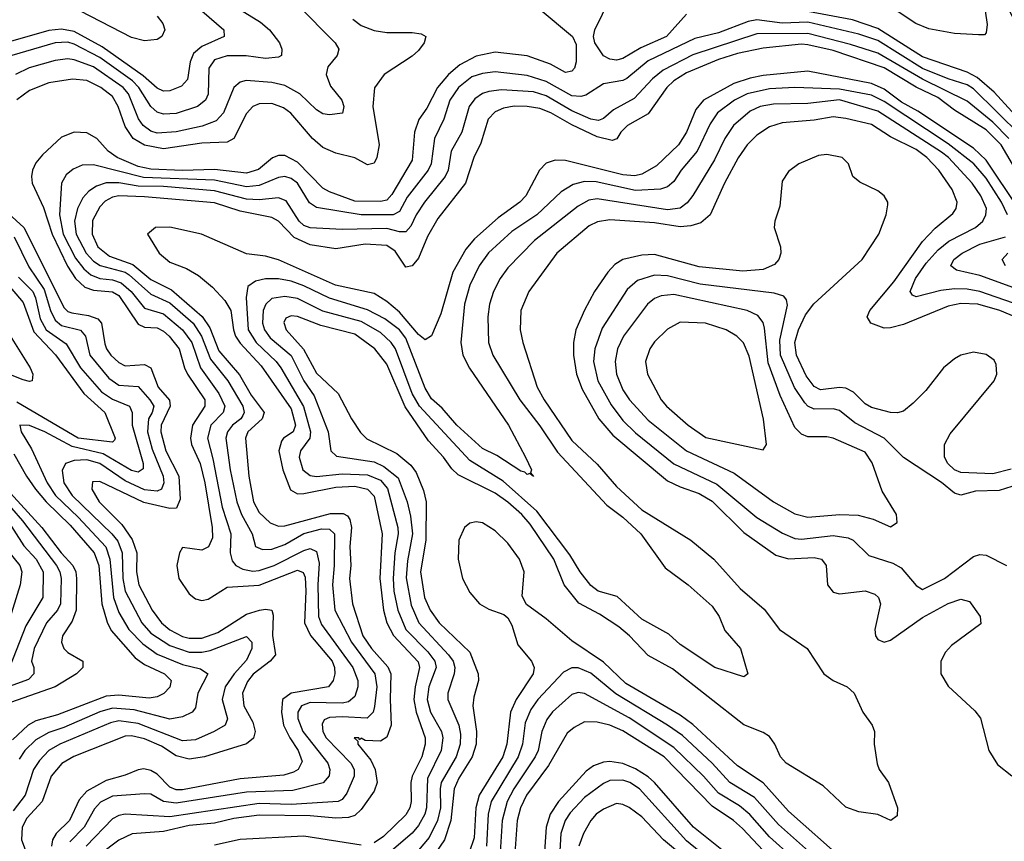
# Model space of a CAD drawing. Header units: inches. Extents: x 884549 to 1028252, y 526810 to 653624.
# Tile 889 of 1056: x 986639 to 989726, y 632325 to 634902. Entities that reach past the tile are written whole.
import ezdxf

# ---------------------------------------------------------------- set-up
doc = ezdxf.new("R2010")
doc.units = ezdxf.units.IN
doc.header["$MEASUREMENT"] = 0
doc.layers.add('A9683', color=7, linetype='Continuous')

msp = doc.modelspace()

# ---------------------------------------------------------------- linework, layer by layer
at = {"layer": 'A9683', "color": 5}
for points, elevation in [([(988170, 635020.1), (988372.8, 634850), (988384.4, 634824.4), (988383.9, 634770), (988378.4, 634750), (988370, 634740.5), (988350, 634736.2), (988303, 634763), (988230, 634789.2), (988130, 634800.2), (988070, 634788.2), (988019.6, 634760.4), (987983.3, 634730), (987948.6, 634690), (987915.4, 634624.7), (987890.9, 634589.1), (987876.7, 634550), (987870, 634462), (987805.6, 634354.4), (987790, 634336.3), (987770, 634332.4), (987690, 634333.1), (987610, 634362.6), (987590, 634374.2), (987510, 634454.9), (987470, 634476.1), (987450, 634476.8), (987431.2, 634468.8), (987387.8, 634432.2), (987350, 634420.5), (987250, 634432.3), (987150, 634429), (987050, 634433.2), (987010, 634441.4), (986944.7, 634470), (986916.9, 634490), (986881.3, 634530), (986850, 634547.4), (986810, 634549.2), (986770, 634533.6), (986710, 634478.1), (986690, 634453.7), (986678.8, 634430), (986675.5, 634410), (986678.4, 634390), (986713.4, 634313.4), (986740.4, 634230), (986788.9, 634128.9), (986814.3, 634090), (986843.5, 634063.5), (986870, 634054), (986930, 634048.7), (986950, 634036.8), (987010, 633947.1), (987030, 633938.2), (987070, 633935.3), (987090, 633925.8), (987108, 633910), (987139.2, 633870), (987155.4, 633810), (987165.3, 633790), (987219, 633710), (987219.4, 633690), (987180.5, 633630), (987174.4, 633590), (987177.9, 633570), (987204.9, 633510), (987219.3, 633450), (987243, 633310), (987243.2, 633276.8), (987231.1, 633248.9), (987210, 633238.9), (987150, 633246.8), (987139.8, 633230), (987131.5, 633190), (987138.2, 633150), (987170, 633101.3), (987190, 633085.3), (987210, 633080.7), (987230, 633085.2), (987290, 633122.2), (987390, 633128.4), (987510, 633175.8), (987528.2, 633168.1), (987534.1, 633154.1), (987536.7, 633110), (987532.4, 633010), (987550.9, 632970.9), (987618.3, 632890), (987625.7, 632870), (987626.9, 632850), (987622.1, 632830), (987607, 632810), (987490.2, 632789.8), (987463.5, 632770), (987459.6, 632730), (987466.6, 632690), (987486, 632650), (987512.7, 632610), (987524.8, 632575.2), (987512, 632550), (987497.8, 632542.2), (987467.7, 632532.3), (987330, 632521.1), (987150, 632487.1), (987130, 632486.7), (987110, 632494.7), (987070, 632536), (987050, 632547.7), (987027.9, 632552.1), (987010, 632549.9), (986970, 632532.6), (986910, 632515.7), (986850, 632482.8), (986825, 632455), (986794.9, 632390), (986753.6, 632350), (986741.7, 632330), (986738.8, 632310)], 2920), ([(987304, 634950), (987394.2, 634894.3), (987422.3, 634870), (987453.8, 634830), (987461.2, 634810), (987459.5, 634790), (987450, 634784.4), (987410, 634780.7), (987349.3, 634789.3), (987290, 634789.3), (987250, 634775.9), (987232.5, 634750), (987230, 634668.7), (987221.9, 634650), (987197, 634630), (987130, 634608.3), (987090, 634606.4), (987070, 634612.1), (987050, 634629.5), (987012.9, 634690), (986992.3, 634710), (986890, 634783.9), (986810, 634825.3), (986790, 634831.4), (986750, 634830), (986614.6, 634790)], 2840), ([(987508.6, 634950), (987627.9, 634830), (987639.2, 634810), (987634.4, 634790), (987605.2, 634754.8), (987599.8, 634730), (987613.3, 634693.4), (987649.1, 634650), (987655.6, 634630), (987651, 634609), (987610, 634604), (987590, 634607.5), (987570, 634619.5), (987517.5, 634670), (987470, 634696), (987430, 634705), (987348.9, 634711.1), (987330, 634706.5), (987310.4, 634689.6), (987277.8, 634610), (987254.6, 634585.4), (987211.3, 634568.7), (987130, 634550.2), (987070, 634546.7), (987050, 634552.8), (987025.7, 634570), (987011.6, 634591.6), (986980.6, 634670), (986963.8, 634690), (986870, 634754.7), (986810, 634776.6), (986790, 634779.4), (986750, 634774.8), (986669.1, 634750.9), (986626.1, 634730)], 2860), ([(988730, 634919.3), (988667.2, 634850), (988586.4, 634813.6), (988530, 634780.4), (988510, 634775.4), (988490, 634778.1), (988469.2, 634789.2), (988442.9, 634830), (988438.7, 634850), (988442.7, 634870), (988490.6, 634970)], 2920), ([(989721.6, 634970), (989770, 634878.2), (989817.9, 634817.9), (989854.5, 634754.5), (989915.2, 634715.2), (989924, 634704), (989927.4, 634687.4), (989918.4, 634630), (989918.5, 634590), (989950, 634450.5), (989950, 634426.6), (989930, 634420.3), (989910, 634434.2), (989808.1, 634570), (989750, 634613.9), (989694.8, 634674.8), (989641.2, 634721.2), (989610, 634737.7), (989470, 634785.3), (989330, 634875.1), (989250, 634901.5), (989110, 634928.1)], 2920), ([(989666.7, 634930), (989673.2, 634886.8), (989670, 634861.2), (989664.7, 634855.3), (989645.6, 634854.4), (989570, 634858.6), (989490, 634873.3), (989449, 634890), (989350, 634956.5)], 2880), ([(987210.1, 634930), (987278.7, 634870), (987279.8, 634850), (987210, 634817.7), (987183.5, 634796.5), (987173.1, 634770), (987165, 634715), (987145.9, 634694.1), (987110, 634678.9), (987090, 634677.9), (987070, 634687.6), (987026.2, 634726.2), (986897.2, 634817.2), (986810, 634865.1), (986770, 634872.4), (986730, 634868.5), (986595.9, 634830)], 2820), ([(987070, 634912.9), (987087.4, 634890), (987094, 634870), (987084.2, 634850), (987070, 634839.8), (987030, 634836), (986990, 634846.5), (986830, 634929.1)], 2780), ([(987683.7, 634903.7), (987710, 634883.9), (987750, 634867.9), (987790, 634862.5), (987870, 634862.6), (987898, 634858), (987912.3, 634850), (987907.5, 634830), (987890, 634805.5), (987870, 634787.5), (987781.4, 634730), (987751.5, 634688.5), (987746, 634630), (987766, 634510), (987758.5, 634470), (987750, 634452.1), (987730, 634446.6), (987690, 634469.3), (987630, 634484), (987590, 634501.5), (987557, 634530), (987488.8, 634608.8), (987466.2, 634626.2), (987430, 634639.7), (987390, 634638.7), (987369.8, 634630.2), (987350, 634608.5), (987310.9, 634530), (987290, 634518.3), (987210, 634514.6), (987090, 634497.6), (987030, 634508.7), (986994.5, 634530), (986970, 634566.9), (986948, 634630), (986930, 634661.6), (986893.1, 634690), (986850, 634711.4), (986804.3, 634715.7), (986730, 634704.5), (986670, 634679.9), (986630, 634650.8)], 2880), ([(989778.6, 634538.6), (989630, 634685.4), (989610, 634697.8), (989550, 634716.4), (989470, 634749.3), (989330, 634837), (989270, 634856.8), (989110, 634894.2), (989030, 634891.3), (988950, 634901.4), (988923.7, 634896.3), (988830, 634861.4), (988756.3, 634843.7), (988610, 634773.7), (988542.5, 634717.5), (988530, 634711.3), (988470, 634700.9), (988414.1, 634665.9), (988398.7, 634661.3), (988370, 634663.9), (988290, 634708.5), (988230, 634727.2), (988130, 634739.2), (988090, 634733.6), (988057.2, 634722.8), (988015.1, 634690), (987987.9, 634650), (987969, 634590), (987940.1, 634530), (987929.5, 634450), (987919.6, 634430), (987854.2, 634345.8), (987830, 634300.5), (987810.2, 634289.8), (987709.3, 634290.7), (987570, 634313.4), (987548.2, 634328.2), (987510, 634389.9), (987490, 634404.3), (987470, 634410.3), (987450, 634407.7), (987390, 634382.5), (987350, 634378.4), (987250, 634398.8), (987026.9, 634406.9), (986870, 634446.8), (986834.5, 634445.5), (986806.3, 634433.7), (986784.3, 634415.7), (986769.6, 634390), (986764.3, 634290), (986775.1, 634230), (986814.4, 634154.4), (986840.6, 634120.6), (986861.9, 634101.9), (986890, 634090), (986930, 634086.3), (986957.3, 634077.3), (986988.1, 634050), (987030, 633997.9), (987090, 633979.6), (987150, 633929.5), (987179.1, 633890), (987205.8, 633810), (987263.1, 633730), (987282.7, 633690), (987276.8, 633670), (987238.1, 633630), (987227.6, 633590), (987245, 633525), (987273.7, 633373.7), (987300.9, 633290), (987299, 633230), (987304.9, 633204.9), (987316.6, 633190), (987338.7, 633178.7), (987370, 633172.7), (987390, 633174.6), (987436.9, 633190), (987530, 633237.4), (987550, 633243.3), (987570, 633234.2), (987577.6, 633197.6), (987573.4, 633130), (987575.8, 633030), (987585.4, 633005.4), (987683.9, 632870), (987699.2, 632830), (987699.1, 632810), (987690, 632779.4), (987670, 632762.4), (987650, 632758.6), (987550, 632760.6), (987522.3, 632750), (987510.8, 632730), (987511, 632710), (987526.5, 632670), (987605.3, 632570), (987612, 632550), (987609.7, 632530.3), (987590.8, 632509.1), (987495.8, 632484.2), (987350, 632479.6), (987130, 632444.7), (987090, 632450), (987050, 632473.4), (987030, 632474.6), (986930, 632466.5), (986892.5, 632447.5), (986873.2, 632426.8), (986841.6, 632370), (986796.5, 632323.5)], 2940), ([(989740.2, 634530), (989690, 634581.3), (989610, 634646.8), (989470, 634715.4), (989330, 634797.3), (989244.5, 634824.5), (989110, 634859.2), (988950, 634857.9), (988750, 634791.7), (988656.5, 634743.5), (988623.6, 634716.4), (988565.4, 634654.6), (988500.6, 634619.4), (988470, 634592.4), (988453.5, 634586.5), (988430, 634590.5), (988370, 634616), (988290, 634663.1), (988250, 634675.5), (988150, 634682.5), (988110, 634677.4), (988090, 634670.3), (988066.2, 634653.8), (988048.2, 634630), (988025.4, 634550), (987991.9, 634490), (987982.6, 634430), (987972.8, 634410), (987908.6, 634330), (987882.1, 634290), (987865.6, 634254.4), (987850, 634236.9), (987830, 634236.7), (987790, 634247.4), (987650, 634243.9), (987550, 634249.9), (987530, 634257.1), (987514.9, 634270), (987474.1, 634334.1), (987450, 634343.4), (987390, 634337.6), (987350, 634339.7), (987250, 634365.9), (987090, 634378.7), (987010, 634380), (986949.8, 634390.2), (986909.8, 634390.2), (986879.6, 634380.4), (986855.5, 634364.5), (986836.6, 634343.4), (986820.2, 634310), (986810.8, 634270), (986816.4, 634230), (986847.1, 634170), (986870, 634145.1), (986891.1, 634131.1), (986969.6, 634110), (986982.4, 634102.4), (987050, 634041.1), (987110, 634013.7), (987182.9, 633950), (987209.5, 633910), (987237, 633837), (987292, 633770), (987339.2, 633690), (987343.2, 633670), (987338.9, 633661.1), (987332.9, 633650), (987306.5, 633630), (987290.7, 633610), (987285.8, 633590), (987299.3, 633490), (987319.4, 633390), (987334.2, 633350), (987367.5, 633290), (987378.7, 633250), (987400, 633240), (987430, 633241.9), (987470, 633256.6), (987530, 633290.3), (987585.3, 633305.3), (987610, 633304.7), (987625.9, 633290), (987625.3, 633190), (987619.5, 633130), (987627.5, 633050), (987679.6, 632950), (987753, 632850), (987759, 632810), (987751.8, 632748.2), (987747.2, 632730), (987728.8, 632711.2), (987650, 632715.8), (987610, 632713.3), (987594, 632706), (987587, 632693), (987589.4, 632670), (987599.7, 632650), (987677.2, 632570), (987687.9, 632550), (987687.8, 632530), (987664.3, 632475.7), (987650, 632456.7), (987637.1, 632450), (987490, 632440.7), (987390, 632444), (987110, 632402.2), (986970, 632409.9), (986950, 632405.9), (986930, 632395.5), (986846.9, 632310)], 2960), ([(989770, 634418.7), (989716.1, 634510), (989670, 634556.9), (989570, 634618.9), (989518, 634658), (989450, 634690.3), (989350, 634751), (989190, 634805.2), (989110, 634823.9), (989090, 634825.8), (988970, 634812.8), (988890, 634795.9), (988830, 634777.9), (988730, 634736), (988690, 634710.5), (988668, 634690), (988610, 634607.3), (988544.4, 634570), (988523.7, 634550), (988511.2, 634528.8), (988496.5, 634523.5), (988450, 634534.9), (988370, 634572.6), (988304.5, 634610), (988270, 634623.4), (988230, 634630.2), (988190, 634630.7), (988155.6, 634624.4), (988130, 634613.6), (988107.7, 634590), (988084.6, 634515.4), (988063, 634470), (988036.7, 634390), (987950, 634279), (987917.3, 634222.7), (987890, 634154.5), (987870, 634129.8), (987850, 634125.8), (987815.9, 634175.9), (987790, 634194.1), (987722, 634198), (987630, 634183.3), (987550, 634195.7), (987499.3, 634219.3), (987450, 634269.9), (987430, 634281.9), (987330, 634301.8), (987250, 634327.5), (987030, 634346.9), (986950.3, 634349.7), (986930, 634345.2), (986907.1, 634332.9), (986890, 634315.5), (986867.7, 634272.3), (986866.6, 634230), (986883.8, 634190), (986920.5, 634160.5), (986994.1, 634134), (987050, 634087.6), (987114.6, 634054.6), (987211.3, 633971.3), (987235.6, 633935.6), (987263.6, 633863.6), (987328.5, 633788.5), (987364.9, 633724.9), (987405.3, 633670), (987398.8, 633650), (987354, 633610), (987347.1, 633590), (987357.7, 633470), (987372.6, 633390), (987390, 633356.5), (987423.9, 633323.9), (987450, 633313.8), (987470, 633315.2), (987613.1, 633353.1), (987653.1, 633353.1), (987666.6, 633346.6), (987674.7, 633334.7), (987679.5, 633310), (987673.9, 633250), (987677.1, 633190), (987672.9, 633150), (987682.9, 633070), (987715.3, 632970), (987742.6, 632930), (987792.9, 632872.9), (987802.8, 632850), (987800.4, 632770), (987804.2, 632690), (987790, 632651.9), (987770, 632639.4), (987721.9, 632641.9), (987710, 632648.2), (987704, 632644), (987702, 632650), (987687.9, 632650), (987699.2, 632639.2), (987698.8, 632630), (987739.9, 632579.9), (987753.5, 632550), (987760.1, 632510), (987750, 632482.6), (987710, 632425.1), (987690, 632406.6), (987670, 632399.9), (987630, 632398), (987550, 632405.3), (987390, 632407.6), (987310, 632396.9), (987250, 632382.6), (987170, 632375), (987090, 632355.8), (986991.8, 632348.2), (986950, 632328.9), (986890, 632283.5)], 2980), ([(989770.9, 634310), (989670, 634461.9), (989630, 634499.6), (989455.1, 634615.1), (989404, 634644), (989350, 634684.1), (989310, 634702.3), (989110, 634741), (988970, 634726.9), (988930, 634718.9), (988878.3, 634701.7), (988782.8, 634650), (988759.2, 634620.8), (988729.4, 634550), (988705.1, 634510), (988635.7, 634444.3), (988590, 634417.7), (988567.5, 634412.5), (988530, 634415.8), (988350, 634460.9), (988318.4, 634461.6), (988290, 634452.6), (988269.2, 634430.8), (988226.4, 634350), (988207.2, 634330), (988139.2, 634280.8), (988065.4, 634214.6), (988038, 634182), (987997.6, 634110), (987959.9, 633980.1), (987930, 633910.7), (987910, 633897.8), (987890, 633914.9), (987830, 633985.4), (987790, 634018.8), (987750, 634043.8), (987629.1, 634070), (987450, 634149.3), (987410, 634160.5), (987350, 634168.1), (987208.6, 634230), (987110, 634251.2), (987064.9, 634250), (987040.2, 634230), (987076.6, 634170), (987110, 634141.6), (987161.7, 634121.7), (987199.8, 634099.8), (987243.2, 634063.2), (987281.9, 634021.9), (987301.4, 633990), (987309.1, 633930), (987316, 633910), (987330, 633888.1), (987396.1, 633816.1), (987490, 633681.3), (987504.2, 633630), (987496, 633610), (987466.7, 633590), (987459.8, 633580.2), (987451.6, 633550), (987464.6, 633490), (987487.9, 633427.9), (987510, 633415.5), (987530, 633415.9), (987630, 633436), (987690, 633438.9), (987730, 633430), (987750, 633407.4), (987775.8, 633290), (987768.3, 633150), (987779.5, 633050), (987790.3, 633010), (987811.1, 632971.1), (987888.2, 632888.2), (987893, 632870), (987878.8, 632810), (987874.4, 632770), (987882.3, 632730), (987910.8, 632650), (987910.3, 632629.7), (987899.9, 632590), (987869.6, 632530), (987865.8, 632510), (987866.8, 632450), (987862.3, 632430), (987850, 632407.8), (987779.9, 632340.1), (987750, 632320.5)], 3020), ([(989736.9, 634290), (989718.1, 634330), (989670, 634405.2), (989631, 634450), (989550, 634513), (989350, 634645.8), (989310, 634665.2), (989210, 634684.8), (989070, 634689.9), (988990, 634685.5), (988920.1, 634670), (988879.9, 634650), (988827.3, 634610), (988804.4, 634575.6), (988763.2, 634490), (988712.9, 634430), (988690, 634395), (988670, 634377.6), (988648.8, 634371.2), (988570, 634366.3), (988446.8, 634393.2), (988410, 634394.4), (988374.3, 634385.7), (988337.2, 634362.8), (988260.6, 634290), (988182.5, 634237.5), (988109, 634171), (988079.5, 634130), (988050, 634069.8), (988033.7, 634010), (988022.2, 633890), (988028.5, 633850), (988049, 633809), (988171.3, 633630), (988225, 633530), (988244.2, 633490), (988241.1, 633481.1), (988250, 633469.6), (988238.9, 633478.9), (988230, 633475.8), (988222.9, 633482.9), (988210, 633486.2), (988135.5, 633535.5), (988090, 633557), (988009.9, 633630), (987963.4, 633683.4), (987930, 633713.5), (987910, 633746.3), (987850, 633903.5), (987830, 633930), (987784.4, 633964.4), (987730, 633992.6), (987610, 634029.2), (987530, 634068), (987490, 634081.7), (987450, 634089.4), (987410.1, 634089.9), (987378.3, 634081.7), (987354.3, 634065.7), (987348.9, 634031.1), (987355.4, 633930), (987380.3, 633890), (987442.9, 633830), (987458.1, 633810), (987528.8, 633688.8), (987550.8, 633610), (987548.4, 633590), (987519.1, 633550), (987515.6, 633530), (987526.4, 633490), (987550, 633472.9), (987569.3, 633469.3), (987650, 633478.1), (987730, 633474.3), (987770, 633457.8), (987792.1, 633432.1), (987824.8, 633310), (987826, 633290), (987815.8, 633230), (987810, 633150), (987812.6, 633110), (987824.2, 633050), (987850, 632990), (987919.2, 632919.2), (987940.7, 632890), (987945, 632870), (987922.4, 632810), (987916.6, 632770), (987927.4, 632730), (987962.1, 632670), (987965.8, 632650), (987960.9, 632610), (987918.2, 632521.8), (987915.1, 632430), (987909.8, 632410), (987890, 632374.4), (987870, 632350.3), (987804.9, 632295.1)], 3040), ([(989857.3, 633977.3), (989650, 634049.3), (989610, 634057.5), (989570, 634058.1), (989527.4, 634052.7), (989450, 634033), (989438.7, 634038.7), (989431.2, 634050), (989448, 634090), (989481.8, 634138.2), (989519.4, 634180.6), (989552.1, 634207.9), (989636.6, 634250), (989659.3, 634270), (989668.7, 634290), (989670.3, 634310), (989653.1, 634350), (989626, 634390), (989551.3, 634470), (989530, 634486.3), (989330, 634615), (989210, 634651), (989110, 634639.3), (989002.6, 634637.4), (988960.7, 634630), (988930, 634615.2), (988877.6, 634570), (988850.5, 634530), (988817.5, 634462.5), (988750, 634351.2), (988732.2, 634327.8), (988710, 634311.2), (988670, 634305.9), (988450, 634340.1), (988423.6, 634336.4), (988390, 634317.3), (988252.9, 634210), (988170, 634124.1), (988145.3, 634090), (988124.2, 634050), (988112.3, 634010), (988107.2, 633970), (988108.8, 633890), (988122.4, 633850), (988207.3, 633710), (988270, 633628.4), (988325.8, 633545.8), (988479.6, 633379.6), (988530, 633342.1), (988586.3, 633290), (988663, 633183), (988735.6, 633130), (988810, 633062.8), (988832.7, 633030), (988850, 632986.4), (988899.5, 632930), (988922, 632850), (988910, 632841.6), (988818.3, 632870), (988710, 632943), (988674.9, 632974.9), (988590, 633022.3), (988513, 633093), (988453.1, 633110), (988430, 633127.2), (988396.1, 633170), (988364.2, 633224.2), (988260.8, 633360.8), (988154.5, 633454.5), (988050, 633520.1), (987892.2, 633690), (987869.3, 633730), (987817.1, 633870), (987803.6, 633890), (987770, 633920.7), (987710, 633956.1), (987590, 633987.7), (987510, 634027.4), (987470, 634034.2), (987430, 634027.5), (987410.3, 634009.7), (987402.2, 633990), (987400.6, 633950), (987406.6, 633930), (987424.9, 633904.9), (987490, 633848.6), (987530, 633770), (987562, 633722), (987606.5, 633610), (987614.3, 633550), (987632.8, 633532.8), (987750, 633515.9), (987781.1, 633501.1), (987825.3, 633465.3), (987853.8, 633390), (987864.6, 633344.6), (987870.7, 633290), (987855.2, 633204.8), (987851.1, 633151.1), (987866.4, 633066.4), (987890.9, 633010), (987984.1, 632910), (987998.2, 632890), (988003.6, 632870), (988001.7, 632850), (987981.8, 632790), (987981, 632770), (988015.6, 632690), (988021.1, 632661.1), (988019.9, 632630), (988007.7, 632590), (987961.1, 632510), (987957.3, 632490), (987958.1, 632430), (987948.9, 632390), (987923.2, 632336.8), (987890, 632297.2)], 3060), ([(989830, 633940.5), (989712.1, 633990), (989643.5, 634010), (989590, 634011.8), (989550, 634003.6), (989410, 633946.2), (989370, 633935.4), (989350, 633935), (989307.7, 633950), (989296.3, 633970), (989305, 633990), (989380.3, 634079.7), (989470, 634206.8), (989510, 634248.5), (989565.4, 634294.6), (989576, 634310), (989578.7, 634330), (989562.9, 634370), (989521.5, 634430), (989483.1, 634470), (989450, 634495.2), (989370, 634535.2), (989310, 634573.4), (989230, 634592.8), (989190, 634597.6), (989130, 634587.4), (989030, 634578.8), (988990, 634566.3), (988950, 634540.5), (988919.7, 634510), (988891.4, 634468.6), (988849, 634390), (988803.8, 634290), (988774.6, 634265.4), (988743.8, 634256.2), (988710, 634252.9), (988630, 634265), (988490, 634274.7), (988451.3, 634268.7), (988424.3, 634255.7), (988323.5, 634170), (988235.9, 634050), (988210.1, 633990), (988208.4, 633930), (988216.4, 633890), (988261.5, 633750), (988283.3, 633710), (988370, 633582.2), (988450, 633507.7), (988510, 633438), (988590, 633365.1), (988744, 633270), (988815.3, 633210), (988897.8, 633117.8), (988973.7, 633053.7), (989022, 632990), (989108.1, 632930), (989160.3, 632850), (989190, 632829.2), (989234, 632810), (989256.1, 632790), (989283.2, 632730), (989312.2, 632690), (989319.2, 632670), (989318.3, 632630), (989327.8, 632567.8), (989333.7, 632550), (989362.9, 632510), (989391.3, 632430), (989390, 632405.2), (989371, 632390), (989329.9, 632409.8), (989270, 632417.7), (989230, 632432.3), (989158.9, 632498.9), (989042.1, 632570), (989024.8, 632590), (989007.1, 632630), (988990, 632654.3), (988970, 632667), (988910, 632690.9), (988686.2, 632866.2), (988610, 632908.3), (988550.8, 632970), (988517.5, 632997.5), (988457.5, 633037.5), (988392.3, 633072.3), (988346.8, 633130), (988313.7, 633210), (988239.5, 633319.5), (988213.6, 633350), (988170, 633388.9), (988130, 633417.1), (988014.3, 633474.3), (987993.6, 633493.6), (987967.5, 633530), (987921.3, 633581.3), (987847.8, 633687.8), (987790, 633822.3), (987752.7, 633870), (987690, 633916.3), (987583.6, 633943.6), (987510, 633971.8), (987490, 633973.3), (987473.9, 633966.1), (987467.2, 633952.8), (987474.1, 633930), (987528.6, 633868.6), (987570, 633793.7), (987637.9, 633730), (987679.6, 633650), (987707.5, 633607.5), (987728, 633588), (987821.3, 633541.3), (987865.5, 633505.5), (987881.8, 633481.8), (987905.3, 633425.3), (987914, 633390), (987912.2, 633270), (987896, 633170), (987908.8, 633090), (987926.2, 633050), (987954.4, 633010), (988050, 632918.1), (988076.2, 632850), (988077.4, 632830), (988062.6, 632777.4), (988060.4, 632750), (988071.3, 632670), (988070.5, 632630), (988057.5, 632590), (988016.3, 632523.7), (988001.3, 632490), (987990.8, 632390), (987971.2, 632330), (987944.1, 632290)], 3080), ([(989747.8, 633492.2), (989690, 633478.1), (989590, 633481.7), (989570, 633490.3), (989549.6, 633510), (989538.9, 633530), (989538.5, 633570), (989556.2, 633603.8), (989694.5, 633770), (989702.9, 633790), (989701, 633821), (989694.3, 633834.3), (989670, 633852.2), (989630, 633859.8), (989590.4, 633850), (989570, 633838.5), (989536.2, 633810), (989480.7, 633739.3), (989440.9, 633699.1), (989410, 633674.5), (989391.1, 633668.9), (989369.4, 633670), (989310, 633686.1), (989290, 633697.2), (989253.5, 633733.5), (989230, 633746.3), (989210, 633748.9), (989150, 633741.6), (989130, 633752.2), (989105.2, 633785.2), (989074.5, 633850), (989069.2, 633890), (989081.2, 633930), (989103, 633977), (989128.7, 634011.3), (989280.7, 634150), (989332.8, 634230), (989356.2, 634290), (989361.3, 634321.3), (989361.3, 634330), (989349.8, 634350), (989330, 634365.2), (989273.1, 634393.1), (989251.9, 634410), (989237.5, 634450), (989218.4, 634470), (989170, 634479.1), (989144, 634476), (989082.2, 634450), (989050, 634425.8), (989030, 634396.3), (989022.9, 634317.1), (989006.8, 634270), (989004.6, 634250), (989025, 634190), (989025.6, 634170), (989019.4, 634150), (989005.4, 634134.6), (988970, 634119), (988906.8, 634113.2), (988770, 634127.4), (988630, 634165.6), (988590, 634164), (988530, 634149.9), (988505.5, 634134.5), (988482.9, 634110), (988441.5, 634050), (988410, 633991.4), (988382.7, 633930), (988375.7, 633890), (988375.1, 633850), (988384.7, 633790), (988403.2, 633743.2), (988455.1, 633650), (988498.9, 633598.9), (988670, 633455.9), (988710, 633436.6), (988770, 633416.4), (988810, 633392.3), (988910, 633293.5), (989010, 633223), (989050, 633210.7), (989130, 633215.6), (989152.9, 633210), (989168.3, 633190), (989171.9, 633130), (989190, 633106.5), (989210, 633101.5), (989290, 633110.6), (989320.1, 633100.1), (989331.9, 633090), (989337.8, 633070), (989320.1, 632990), (989322.6, 632970), (989330, 632958.2), (989350, 632949.6), (989370, 632955.7), (989470, 633027.6), (989550, 633071.5), (989590, 633084.6), (989616.9, 633076.9), (989651.2, 633030), (989652.4, 633007.6), (989560.9, 632939), (989541.6, 632918.4), (989527.6, 632890), (989527, 632850), (989550, 632811.3), (989634.3, 632734.4), (989651.4, 632711.4), (989677.8, 632610), (989705.6, 632565.6), (989750, 632530.6)], 3120), ([(986541.8, 634350), (986651.7, 634250), (986778.3, 633998.3), (986790, 633987), (986802.4, 633982.4), (986854.8, 633974.8), (986883.6, 633963.6), (986895.5, 633950), (986905.9, 633885.9), (986910.8, 633870), (986924.8, 633850), (986950, 633826.6), (986970, 633817.1), (987030, 633821), (987050, 633810.1), (987072.9, 633750), (987108.4, 633708.4), (987110.5, 633690), (987082.6, 633630), (987081.9, 633610), (987097.7, 633550), (987138.3, 633470), (987141.9, 633398.1), (987130.6, 633370), (987110, 633368.9), (987028.2, 633388.2), (986890, 633453.5), (986867.1, 633453), (986865.4, 633430), (986888.3, 633390), (986959.4, 633319.4), (986991.4, 633271.4), (987005.8, 633230), (987005.7, 633170), (987012.4, 633130), (987054.6, 633050), (987083.2, 633010), (987110, 632988.8), (987150, 632967.7), (987170, 632962.8), (987210, 632962.5), (987259.8, 632980.2), (987350, 633037.5), (987390.5, 633050.5), (987410, 633053.6), (987429.1, 633050), (987434.1, 633034.1), (987431.2, 632971.2), (987440.7, 632910), (987423.9, 632890), (987370.7, 632849.3), (987353.4, 632826.6), (987337.5, 632790), (987341.5, 632750), (987370, 632698.9), (987377.4, 632670), (987371.8, 632648.2), (987350, 632631.3), (987218.2, 632590), (987170, 632582.5), (987130, 632593.8), (987083.2, 632623.2), (987030, 632646.5), (986990, 632655.6), (986970, 632654.8), (986809.2, 632590.8), (986771.2, 632568.8), (986738, 632530), (986709.7, 632450), (986661.8, 632398.2), (986646.4, 632370), (986644.9, 632330), (986682, 632230)], 2880), ([(986621.5, 634221.5), (986667.3, 634127.3), (986715.9, 634055.9), (986735.4, 633990), (986750, 633959.4), (986770, 633943), (986830, 633928.1), (986845.3, 633910), (986858.9, 633850), (986918.1, 633778.1), (986950, 633755.5), (987010, 633751.7), (987047.4, 633710), (987059.1, 633690), (987054.2, 633670), (987042.5, 633650), (987039.5, 633610), (987054.7, 633554.7), (987088.6, 633470), (987091.3, 633450), (987083.5, 633430), (987070, 633423.7), (987030, 633427.7), (986970, 633456.1), (986890, 633510.1), (986850, 633521.3), (986810, 633519.8), (986782.3, 633510), (986771.7, 633488.3), (986777.7, 633450), (986803.4, 633410), (986928.3, 633290), (986946.2, 633266.2), (986960, 633230), (986962.1, 633150), (986970, 633109.5), (987021.6, 633010), (987050, 632978.1), (987110, 632939.6), (987170, 632918.5), (987210, 632918.2), (987236.7, 632923.3), (987350, 632967.8), (987367.3, 632950), (987367.1, 632930), (987350, 632893.8), (987311.2, 632850), (987283.5, 632810), (987273.7, 632770), (987290.5, 632709.5), (987283.5, 632690), (987248.5, 632670), (987190, 632643.2), (987150, 632640.7), (987010, 632694.3), (986950, 632702.7), (986923.6, 632696.4), (986765.3, 632630), (986730.4, 632609.6), (986701.2, 632578.8), (986682.2, 632550), (986656.3, 632470), (986618.9, 632421.1)], 2860), ([(989862.8, 634022.8), (989650, 634099.9), (989576.8, 634116.8), (989558.6, 634130), (989568.3, 634150), (989594, 634170), (989650, 634198.3), (989730, 634221.2)], 3040), ([(989730.3, 634130), (989719.9, 634150), (989737.3, 634170)], 3020), ([(986635, 634095), (986679.8, 634050), (986688.8, 634030), (986703.6, 633963.6), (986722.3, 633930), (986785.1, 633885.1), (986829.3, 633810), (986895, 633735), (986930, 633712.4), (986983.4, 633690), (986991.6, 633670), (986991.3, 633630), (987026.6, 633510), (987026.6, 633493.4), (987010, 633483.2), (986990, 633488.5), (986900.5, 633540.5), (986803.7, 633563.7), (986718, 633610), (986670.2, 633629.8), (986639.3, 633630), (986644.1, 633610), (986676.2, 633556.2), (986725.4, 633450), (986751.3, 633410), (986822.1, 633342.1), (986908.9, 633248.9), (986921.6, 633210), (986932.9, 633090), (986950, 633043.1), (986980.8, 632990), (987025, 632945), (987070, 632912.5), (987150, 632880), (987206.4, 632866.4), (987229.4, 632850), (987198, 632790), (987190, 632743.9), (987179.7, 632730), (987150, 632715.2), (987110, 632708.7), (986997.5, 632737.5), (986930, 632742.6), (986890, 632731.3), (986777.6, 632682.4), (986730, 632666.5), (986690, 632643.7), (986655.2, 632610), (986637.1, 632582.9)], 2840), ([(989770, 633444), (989710, 633425.9), (989636.3, 633423.7), (989590, 633410.4), (989570, 633416.9), (989530, 633450.3), (989410, 633528.9), (989349.3, 633590), (989257.3, 633637.3), (989210, 633676.3), (989190, 633682.1), (989130, 633681), (989110, 633690.3), (989100.6, 633700.6), (989068.2, 633748.2), (989024.6, 633850), (989022.9, 633897.1), (989046.4, 634006.4), (989043.5, 634023.5), (989034.9, 634034.9), (989004.3, 634044.3), (988772.6, 634072.6), (988670, 634099.1), (988630, 634100.6), (988576.2, 634083.8), (988543.8, 634056.2), (988465.4, 633934.6), (988442.6, 633870), (988438.6, 633830), (988451.7, 633770), (988493.8, 633693.8), (988530, 633645.5), (988570, 633606.9), (988690, 633509.4), (988824.9, 633444.9), (988950, 633341.3), (989031.3, 633291.3), (989070, 633274.6), (989090, 633272.6), (989190, 633284.2), (989237.1, 633277.1), (989252.3, 633270), (989301.3, 633221.3), (989377.2, 633197.2), (989403.3, 633183.3), (989450, 633127.8), (989470, 633115.2), (989539.1, 633150), (989630, 633218.9), (989650, 633224.4), (989670, 633222.3), (989733.4, 633190)], 3140), ([(986597.2, 634077.2), (986650, 634015.5), (986683.1, 633923.1), (986751.1, 633851.1), (986840.5, 633730), (986906.3, 633670), (986938.3, 633590), (986936.7, 633583.3), (986930, 633577.1), (986822.5, 633590), (986630, 633702.2)], 2820), ([(986539.7, 634019.7), (986672, 633810), (986680.1, 633790), (986677.8, 633770), (986670, 633767.8), (986650, 633773.1), (986510, 633828.4)], 2780), ([(986620.6, 633540.6), (986659.8, 633470), (986688.3, 633430), (986722.1, 633390), (986796.8, 633316.8), (986872.2, 633230), (986887.2, 633190), (986896.3, 633070), (986912.8, 633012.8), (986925.9, 632985.9), (987001.1, 632901.1), (987030, 632880.2), (987093.1, 632850), (987113.5, 632830), (987110, 632808.3), (987091, 632789), (987070, 632778.4), (987045.4, 632774.6), (986950, 632783.2), (986910, 632780.9), (986757.9, 632722.1), (986690, 632703.5), (986665.9, 632690), (986616.2, 632643.8)], 2820), ([(986598.8, 633430), (986708, 633310), (986768.6, 633230), (986805.6, 633190), (986815, 633170), (986817.4, 633150), (986816.1, 633050), (986803.8, 633016.2), (986773.2, 632970), (986770.1, 632950), (986777.7, 632930), (986790, 632917.3), (986837.4, 632890), (986837.2, 632877.2), (986837, 632870), (986816.6, 632850), (986750, 632809.4), (986610, 632760.9)], 2780), ([(986578.4, 633410), (986647.8, 633330), (986754.5, 633190), (986765, 633170), (986768.5, 633150), (986767, 633070), (986757.9, 633050), (986723.4, 633010), (986684.6, 632930), (986676, 632890), (986683.4, 632870), (986683.5, 632850), (986667.1, 632832.9), (986570, 632798.4)], 2760), ([(986589.6, 633350), (986651.6, 633251.6), (986690.3, 633210), (986712.3, 633170), (986711.1, 633090), (986658.6, 633001.4), (986607.2, 632870)], 2740), ([(989224.6, 632264.6), (989050, 632419.5), (988970, 632508.2), (988890, 632561.8), (988750, 632691.4), (988710, 632721.1), (988540.1, 632820.1), (988470, 632887.1), (988370, 632954.1), (988290, 633023.2), (988227.8, 633067.8), (988214.2, 633094.2), (988220.6, 633170), (988206.6, 633210), (988170, 633260.8), (988130, 633299.3), (988090, 633323.8), (988070, 633327.5), (988050, 633323.2), (988033.9, 633310), (988015.5, 633270), (988014.2, 633210), (988027.9, 633150), (988050, 633105.8), (988080.6, 633070), (988110, 633053.4), (988156.7, 633036.7), (988170, 633025.8), (988182.7, 633002.7), (988201, 632941), (988243.9, 632890), (988252.1, 632870), (988249.2, 632850), (988196.2, 632770), (988178.3, 632730), (988167, 632630), (988153.6, 632590), (988079.4, 632470), (988069.1, 632430), (988064.1, 632335.9), (988048.2, 632290)], 3120), ([(986599.8, 633239.8), (986639.1, 633190), (986645.7, 633170), (986640.3, 633130), (986590, 632968.1)], 2720), ([(989187.6, 632227.6), (989018.1, 632378.1), (988943, 632463), (988865.5, 632510), (988810, 632570.6), (988717.1, 632657.1), (988670.8, 632690), (988508, 632788), (988430, 632852.5), (988390, 632868.8), (988370, 632869.5), (988344, 632856), (988264, 632770), (988241.4, 632738.6), (988223.7, 632696.3), (988215.4, 632630), (988202.1, 632590), (988117.8, 632450), (988108.3, 632410), (988102.3, 632310)], 3140), ([(989134.8, 632210), (988990, 632339.3), (988928.9, 632408.9), (988896.1, 632436.1), (988830, 632476.3), (988783.5, 632530), (988690, 632619), (988550, 632712.8), (988410, 632789.1), (988390, 632792), (988370, 632785.4), (988310, 632730.9), (988292.4, 632707.6), (988276.5, 632670), (988264.6, 632610), (988255.6, 632590), (988188.1, 632490), (988167.1, 632450), (988151.5, 632390), (988145.5, 632290)], 3160), ([(988970, 632296.1), (988905.2, 632365.2), (988876.9, 632390), (988810, 632435.2), (988659.8, 632590), (988530, 632672), (988490, 632689.2), (988450, 632699.4), (988410, 632700.4), (988377.4, 632682.6), (988356.1, 632663.9), (988297.3, 632562.7), (988227.7, 632470), (988209.3, 632430.7), (988198.8, 632390), (988191.5, 632288.5)], 3180), ([(988850.9, 632290), (988751.9, 632370), (988630, 632509.3), (988610, 632527), (988570, 632552.8), (988530, 632569), (988490, 632575.8), (988470, 632573.8), (988438.5, 632561.5), (988415, 632545), (988328.5, 632450), (988302.6, 632410), (988290, 632370), (988280, 632230)], 3220), ([(988849.3, 632229.3), (988730, 632327), (988582.2, 632490), (988552, 632510), (988530, 632517.4), (988490, 632516), (988470, 632507), (988410, 632462.9), (988365.4, 632414.6), (988349.5, 632390), (988336.3, 632350), (988324.8, 632150)], 3240), ([(988801.5, 632210), (988658.2, 632330), (988590, 632402.2), (988550, 632431.5), (988530, 632440.8), (988510, 632443.8), (988470, 632426.4), (988446.9, 632410), (988430, 632390.6), (988406.8, 632350), (988392.5, 632310)], 3260), ([(987710, 632313.2), (987530, 632341.8), (987330, 632330.8), (987250, 632312.9)], 3020)]:
    msp.add_lwpolyline(points, dxfattribs=dict(at, elevation=elevation))
for points, elevation in [([(988690, 634040.4), (988650, 634036.5), (988630, 634027.6), (988608.1, 634010), (988532.7, 633910), (988513.3, 633870), (988505.8, 633830), (988510.4, 633790), (988530, 633741.6), (988551.3, 633710), (988610, 633646.2), (988730.1, 633550), (988879.8, 633479.8), (989003, 633390), (989070, 633352.4), (989110, 633341.6), (989210.5, 633350.5), (989268.6, 633348.6), (989315.7, 633335.7), (989370, 633311.7), (989390, 633324.9), (989388.7, 633350), (989343.1, 633423.1), (989312.4, 633512.4), (989290, 633545.6), (989190, 633589.4), (989170, 633593.6), (989110, 633593.9), (989090, 633601.8), (989070, 633622.9), (989023.7, 633723.7), (988985.6, 633825.6), (988974.7, 633934.7), (988970, 633952.5), (988954, 633974), (988919.7, 633990)], 3160), ([(988710, 633953.9), (988670, 633931.7), (988630, 633891.7), (988614.8, 633870), (988601.5, 633830), (988607.3, 633790), (988650.8, 633710), (988667.5, 633690), (988735.6, 633630), (988790, 633592.1), (988970, 633553), (988980.5, 633570), (988971.1, 633648.9), (988926.9, 633846.9), (988909.1, 633889.1), (988888, 633910), (988854.2, 633930), (988789.6, 633950.4)], 3180)]:
    msp.add_lwpolyline(points, close=True, dxfattribs=dict(at, elevation=elevation))

doc.saveas('drawing.dxf')
